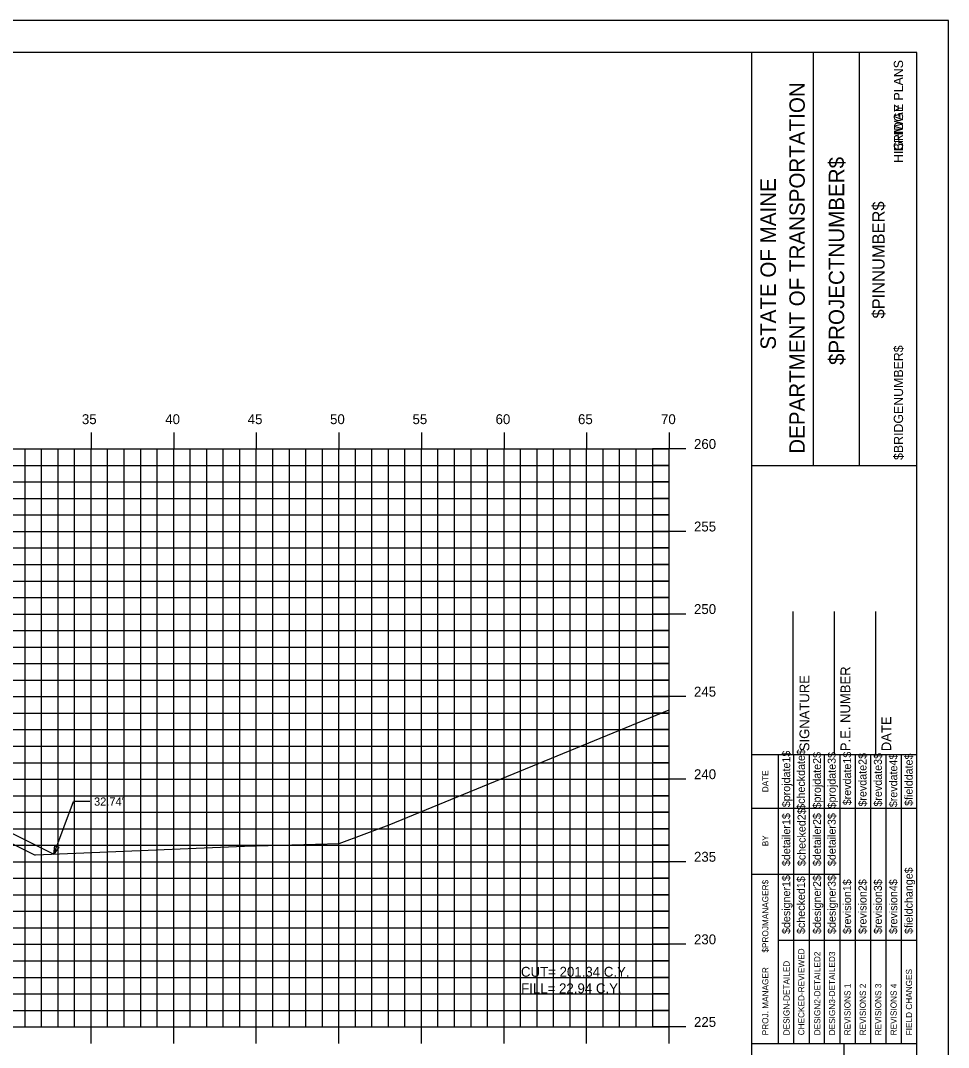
# Model space of a CAD drawing. Extents: x 1170543 to 1177585, y 609599 to 610623.
# Drawn here: x 1174500.8 to 1174557, y 609646.6 to 609708.8 of the extents above; entities that cross this region are included whole.
import ezdxf

# ---------------------------------------------------------------- set-up
doc = ezdxf.new("R2010")
doc.units = 0
for name, color, linetype in [('ANNOTATION', 7, 'Continuous'), ('BORDER', 7, 'Continuous'), ('BRIDGE_TITLE', 7, 'Continuous'), ('D_Roadway_Centerline', 7, 'Continuous'), ('D_Roadway_Centerline_Text', 7, 'Continuous'), ('D_Roadway_SlopeLines', 7, 'Continuous'), ('H_V ANNOTATION', 7, 'Continuous'), ('HIGHWAY_TITLE', 7, 'Continuous'), ('MAJOR', 7, 'Continuous'), ('MINOR', 7, 'Continuous'), ('PLOT BOUNDARY', 7, 'Continuous'), ('S_Roadway_Centerline', 7, 'Continuous')]:
    doc.layers.add(name, color=color, linetype=linetype)

msp = doc.modelspace()

# ---------------------------------------------------------------- linework, layer by layer
at = {"layer": 'ANNOTATION'}
for p in [(1174502.786, 609658.339), (1174504.966, 609661.518)]:
    msp.add_line(p, (1174503.966, 609661.518), dxfattribs=at)
msp.add_lwpolyline([(1174503.077, 609658.764), (1174502.786, 609658.339), (1174502.843, 609658.851)], close=True, dxfattribs=at)
at = {"layer": 'BORDER'}
for p, q in [((1174555.044, 609706.872), (1174395.044, 609706.872)), ((1174545.044, 609601.875), (1174545.044, 609706.875)), ((1174548.772, 609681.869), (1174548.772, 609706.869)), ((1174551.567, 609681.869), (1174551.567, 609706.869)), ((1174555.044, 609601.875), (1174555.044, 609706.875)), ((1174545.045, 609681.866), (1174555.044, 609681.866)), ((1174547.544, 609664.375), (1174547.544, 609673.023)), ((1174550.044, 609664.375), (1174550.044, 609673.023)), ((1174552.544, 609664.375), (1174552.544, 609673.023)), ((1174545.044, 609664.375), (1174555.044, 609664.375)), ((1174545.044, 609646.875), (1174555.044, 609646.875)), ((1174550.635, 609611.875), (1174550.635, 609646.875))]:
    msp.add_line(p, q, dxfattribs=at)
for points in [[(1174546.658, 609661.125), (1174546.658, 609664.375)], [(1174547.591, 609646.878), (1174547.591, 609664.375)], [(1174548.523, 609664.375), (1174548.523, 609646.878)], [(1174549.454, 609646.878), (1174549.454, 609664.375)], [(1174550.386, 609646.878), (1174550.386, 609664.375)], [(1174551.318, 609646.878), (1174551.318, 609664.375)], [(1174552.249, 609646.878), (1174552.249, 609664.375)], [(1174553.181, 609646.878), (1174553.181, 609664.375)], [(1174554.113, 609646.878), (1174554.113, 609664.375)], [(1174546.659, 609646.878), (1174546.659, 609663.669)], [(1174545.044, 609661.125), (1174555.044, 609661.125)], [(1174545.044, 609657.125), (1174546.659, 609657.125)], [(1174546.658, 609657.125), (1174550.385, 609657.125)], [(1174546.658, 609653.125), (1174555.044, 609653.125)]]:
    msp.add_lwpolyline(points, dxfattribs=at)
at = {"layer": 'D_Roadway_Centerline'}
msp.add_lwpolyline([(1174441.005, 609659.521), (1174446.079, 609662.058), (1174451.043, 609664.54), (1174454.043, 609664.63), (1174470.043, 609665.11), (1174486.043, 609665.27), (1174489.043, 609665.21), (1174493.442, 609663.011), (1174500.126, 609659.669), (1174502.786, 609658.339)], dxfattribs=at)
at = {"layer": 'D_Roadway_SlopeLines'}
msp.add_lwpolyline([(1174500.126, 609659.669), (1174502.786, 609658.339)], dxfattribs=at)
at = {"layer": 'MAJOR'}
for p, q in [((1174505.043, 609683.874), (1174505.043, 609682.872)), ((1174510.043, 609683.874), (1174510.043, 609682.872)), ((1174515.043, 609683.874), (1174515.043, 609682.872)), ((1174520.043, 609683.874), (1174520.043, 609682.872)), ((1174525.043, 609683.874), (1174525.043, 609682.872)), ((1174530.043, 609683.874), (1174530.043, 609682.872)), ((1174535.043, 609683.874), (1174535.043, 609682.872)), ((1174540.043, 609683.874), (1174540.043, 609682.872)), ((1174400.043, 609682.872), (1174540.043, 609682.872)), ((1174400.043, 609682.872), (1174540.043, 609682.872)), ((1174505.043, 609647.872), (1174505.043, 609682.872)), ((1174510.043, 609647.872), (1174510.043, 609682.872)), ((1174515.043, 609647.872), (1174515.043, 609682.872)), ((1174520.043, 609647.872), (1174520.043, 609682.872)), ((1174525.043, 609647.872), (1174525.043, 609682.872)), ((1174530.043, 609647.872), (1174530.043, 609682.872)), ((1174535.043, 609647.872), (1174535.043, 609682.872)), ((1174541.045, 609682.872), (1174539.041, 609682.872)), ((1174540.043, 609647.872), (1174540.043, 609682.872)), ((1174540.043, 609647.872), (1174540.043, 609682.872)), ((1174400.043, 609677.872), (1174540.043, 609677.872)), ((1174541.045, 609677.872), (1174539.041, 609677.872)), ((1174400.043, 609672.872), (1174540.043, 609672.872)), ((1174541.045, 609672.872), (1174539.041, 609672.872)), ((1174400.043, 609667.872), (1174540.043, 609667.872)), ((1174541.045, 609667.872), (1174539.041, 609667.872)), ((1174400.043, 609662.872), (1174540.043, 609662.872)), ((1174541.045, 609662.872), (1174539.041, 609662.872)), ((1174400.043, 609657.872), (1174540.043, 609657.872)), ((1174541.045, 609657.872), (1174539.041, 609657.872)), ((1174400.043, 609652.872), (1174540.043, 609652.872)), ((1174541.045, 609652.872), (1174539.041, 609652.872)), ((1174400.043, 609647.872), (1174540.043, 609647.872)), ((1174400.043, 609647.872), (1174540.043, 609647.872)), ((1174505.043, 609646.87), (1174505.043, 609647.872)), ((1174510.043, 609646.87), (1174510.043, 609647.872)), ((1174515.043, 609646.87), (1174515.043, 609647.872)), ((1174520.043, 609646.87), (1174520.043, 609647.872)), ((1174525.043, 609646.87), (1174525.043, 609647.872)), ((1174530.043, 609646.87), (1174530.043, 609647.872)), ((1174535.043, 609646.87), (1174535.043, 609647.872)), ((1174541.045, 609647.872), (1174539.041, 609647.872)), ((1174540.043, 609646.87), (1174540.043, 609647.872))]:
    msp.add_line(p, q, dxfattribs=at)
at = {"layer": 'MINOR'}
for p, q in [((1174501.043, 609647.872), (1174501.043, 609682.872)), ((1174502.043, 609647.872), (1174502.043, 609682.872)), ((1174503.043, 609647.872), (1174503.043, 609682.872)), ((1174504.043, 609647.872), (1174504.043, 609682.872)), ((1174506.043, 609647.872), (1174506.043, 609682.872)), ((1174507.043, 609647.872), (1174507.043, 609682.872)), ((1174508.043, 609647.872), (1174508.043, 609682.872)), ((1174509.043, 609647.872), (1174509.043, 609682.872)), ((1174511.043, 609647.872), (1174511.043, 609682.872)), ((1174512.043, 609647.872), (1174512.043, 609682.872)), ((1174513.043, 609647.872), (1174513.043, 609682.872)), ((1174514.043, 609647.872), (1174514.043, 609682.872)), ((1174516.043, 609647.872), (1174516.043, 609682.872)), ((1174517.043, 609647.872), (1174517.043, 609682.872)), ((1174518.043, 609647.872), (1174518.043, 609682.872)), ((1174519.043, 609647.872), (1174519.043, 609682.872)), ((1174521.043, 609647.872), (1174521.043, 609682.872)), ((1174522.043, 609647.872), (1174522.043, 609682.872)), ((1174523.043, 609647.872), (1174523.043, 609682.872)), ((1174524.043, 609647.872), (1174524.043, 609682.872)), ((1174526.043, 609647.872), (1174526.043, 609682.872)), ((1174527.043, 609647.872), (1174527.043, 609682.872)), ((1174528.043, 609647.872), (1174528.043, 609682.872)), ((1174529.043, 609647.872), (1174529.043, 609682.872)), ((1174531.043, 609647.872), (1174531.043, 609682.872)), ((1174532.043, 609647.872), (1174532.043, 609682.872)), ((1174533.043, 609647.872), (1174533.043, 609682.872)), ((1174534.043, 609647.872), (1174534.043, 609682.872)), ((1174536.043, 609647.872), (1174536.043, 609682.872)), ((1174537.043, 609647.872), (1174537.043, 609682.872)), ((1174538.043, 609647.872), (1174538.043, 609682.872)), ((1174539.043, 609647.872), (1174539.043, 609682.872)), ((1174400.043, 609681.872), (1174540.043, 609681.872)), ((1174540.043, 609681.872), (1174539.041, 609681.872)), ((1174400.043, 609680.872), (1174540.043, 609680.872)), ((1174540.043, 609680.872), (1174539.041, 609680.872)), ((1174400.043, 609679.872), (1174540.043, 609679.872)), ((1174540.043, 609679.872), (1174539.041, 609679.872)), ((1174400.043, 609678.872), (1174540.043, 609678.872)), ((1174540.043, 609678.872), (1174539.041, 609678.872)), ((1174400.043, 609676.872), (1174540.043, 609676.872)), ((1174540.043, 609676.872), (1174539.041, 609676.872)), ((1174400.043, 609675.872), (1174540.043, 609675.872)), ((1174540.043, 609675.872), (1174539.041, 609675.872)), ((1174400.043, 609674.872), (1174540.043, 609674.872)), ((1174540.043, 609674.872), (1174539.041, 609674.872)), ((1174400.043, 609673.872), (1174540.043, 609673.872)), ((1174540.043, 609673.872), (1174539.041, 609673.872)), ((1174400.043, 609671.872), (1174540.043, 609671.872)), ((1174540.043, 609671.872), (1174539.041, 609671.872)), ((1174400.043, 609670.872), (1174540.043, 609670.872)), ((1174540.043, 609670.872), (1174539.041, 609670.872)), ((1174400.043, 609669.872), (1174540.043, 609669.872)), ((1174540.043, 609669.872), (1174539.041, 609669.872)), ((1174400.043, 609668.872), (1174540.043, 609668.872)), ((1174540.043, 609668.872), (1174539.041, 609668.872)), ((1174400.043, 609666.872), (1174540.043, 609666.872)), ((1174540.043, 609666.872), (1174539.041, 609666.872)), ((1174400.043, 609665.872), (1174540.043, 609665.872)), ((1174540.043, 609665.872), (1174539.041, 609665.872)), ((1174400.043, 609664.872), (1174540.043, 609664.872)), ((1174540.043, 609664.872), (1174539.041, 609664.872)), ((1174400.043, 609663.872), (1174540.043, 609663.872)), ((1174540.043, 609663.872), (1174539.041, 609663.872)), ((1174400.043, 609661.872), (1174540.043, 609661.872)), ((1174540.043, 609661.872), (1174539.041, 609661.872)), ((1174400.043, 609660.872), (1174540.043, 609660.872)), ((1174540.043, 609660.872), (1174539.041, 609660.872)), ((1174400.043, 609659.872), (1174540.043, 609659.872)), ((1174540.043, 609659.872), (1174539.041, 609659.872)), ((1174400.043, 609658.872), (1174540.043, 609658.872)), ((1174540.043, 609658.872), (1174539.041, 609658.872)), ((1174400.043, 609656.872), (1174540.043, 609656.872)), ((1174540.043, 609656.872), (1174539.041, 609656.872)), ((1174400.043, 609655.872), (1174540.043, 609655.872)), ((1174540.043, 609655.872), (1174539.041, 609655.872)), ((1174400.043, 609654.872), (1174540.043, 609654.872)), ((1174540.043, 609654.872), (1174539.041, 609654.872)), ((1174400.043, 609653.872), (1174540.043, 609653.872)), ((1174540.043, 609653.872), (1174539.041, 609653.872)), ((1174400.043, 609651.872), (1174540.043, 609651.872)), ((1174540.043, 609651.872), (1174539.041, 609651.872)), ((1174400.043, 609650.872), (1174540.043, 609650.872)), ((1174540.043, 609650.872), (1174539.041, 609650.872)), ((1174400.043, 609649.872), (1174540.043, 609649.872)), ((1174540.043, 609649.872), (1174539.041, 609649.872)), ((1174400.043, 609648.872), (1174540.043, 609648.872)), ((1174540.043, 609648.872), (1174539.041, 609648.872))]:
    msp.add_line(p, q, dxfattribs=at)
at = {"layer": 'PLOT BOUNDARY'}
msp.add_lwpolyline([(1174386.95, 609598.813), (1174556.95, 609598.813), (1174556.95, 609708.813), (1174386.95, 609708.813)], close=True, dxfattribs=at)
at = {"layer": 'S_Roadway_Centerline'}
msp.add_lwpolyline([(1174500.126, 609659.035), (1174501.618, 609658.29), (1174501.618, 609658.29), (1174501.628, 609658.29), (1174501.669, 609658.292), (1174514.335, 609658.824), (1174520.054, 609658.97), (1174523.078, 609660.101), (1174540.043, 609667.063)], dxfattribs=at)

# ---------------------------------------------------------------- texts
at = {"layer": 'ANNOTATION'}
msp.add_text("32.74'", height=0.5, dxfattribs=at).set_placement((1174505.216, 609661.268))
at = {"layer": 'BORDER'}
for s, height, p in [('DEPARTMENT OF TRANSPORTATION', 0.93176, (1174548.25, 609682.578)), ('$PROJECTNUMBER$', 0.93176, (1174550.636, 609687.951)), ('STATE OF MAINE', 0.93176, (1174546.499, 609688.884)), ('$PINNUMBER$', 0.74527, (1174553.08, 609690.769)), ('P.E. NUMBER', 0.59055, (1174551.004, 609664.567)), ('SIGNATURE', 0.5906, (1174548.524, 609664.567)), ('DATE', 0.5906, (1174553.485, 609664.567)), ('$checkdate$', 0.48455, (1174548.261, 609661.018)), ('$projdate1$', 0.48455, (1174547.367, 609661.176)), ('$projdate2$', 0.48455, (1174549.23, 609661.097)), ('$projdate3$', 0.48455, (1174550.124, 609661.097)), ('$revdate1$', 0.4845, (1174551.056, 609661.294)), ('$revdate2$', 0.4845, (1174551.988, 609661.215)), ('$revdate3$', 0.4845, (1174552.919, 609661.215)), ('$revdate4$', 0.4845, (1174553.851, 609661.176)), ('$fielddate$', 0.48455, (1174554.783, 609661.254)), ('DATE', 0.3714, (1174546.048, 609662.081)), ('$checked2$', 0.4845, (1174548.298, 609657.61)), ('$detailer1$', 0.48455, (1174547.367, 609657.61)), ('$detailer2$', 0.48455, (1174549.23, 609657.61)), ('$detailer3$', 0.48455, (1174550.124, 609657.61)), ('BY', 0.3714, (1174546.048, 609658.81)), ('$fieldchange$', 0.48455, (1174554.783, 609653.498)), ('$PROJMANAGER$', 0.37275, (1174546.048, 609652.37)), ('$designer1$', 0.48455, (1174547.367, 609653.498)), ('$checked1$', 0.4845, (1174548.261, 609653.498)), ('$designer2$', 0.48455, (1174549.23, 609653.498)), ('$designer3$', 0.48455, (1174550.124, 609653.498)), ('$revision1$', 0.48455, (1174551.056, 609653.498)), ('$revision2$', 0.48455, (1174551.988, 609653.498)), ('$revision3$', 0.48455, (1174552.919, 609653.498)), ('$revision4$', 0.48455, (1174553.851, 609653.498)), ('CHECKED-REVIEWED', 0.37275, (1174548.225, 609647.363)), ('DESIGN2-DETAILED2', 0.37275, (1174549.194, 609647.363)), ('DESIGN3-DETAILED3', 0.37275, (1174550.088, 609647.363)), ('DESIGN-DETAILED', 0.37275, (1174547.33, 609647.363)), ('PROJ. MANAGER', 0.37275, (1174546.048, 609647.363)), ('FIELD CHANGES', 0.37275, (1174554.746, 609647.363)), ('REVISIONS 1', 0.37275, (1174551.02, 609647.363)), ('REVISIONS 2', 0.37275, (1174551.951, 609647.363)), ('REVISIONS 3', 0.37275, (1174552.883, 609647.363)), ('REVISIONS 4', 0.37275, (1174553.815, 609647.363))]:
    msp.add_text(s, height=height, rotation=90, dxfattribs=at).set_placement(p)
at = {"layer": 'BRIDGE_TITLE'}
for s, p in [('BRIDGE PLANS', (1174554.202, 609700.897)), ('$BRIDGENUMBER$', (1174554.202, 609682.203))]:
    msp.add_text(s, height=0.55901, rotation=90, dxfattribs=at).set_placement(p)
at = {"layer": 'D_Roadway_Centerline_Text'}
for s, p in [('CUT= 201.34 C.Y.', (1174531.065, 609650.908)), ('FILL= 22.94 C.Y.', (1174531.076, 609649.906))]:
    msp.add_text(s, height=0.6, dxfattribs=at).set_placement(p)
at = {"layer": 'H_V ANNOTATION'}
for s, p in [('35', (1174504.484, 609684.372)), ('40', (1174509.53, 609684.372)), ('45', (1174514.522, 609684.372)), ('50', (1174519.508, 609684.372)), ('55', (1174524.5, 609684.372)), ('60', (1174529.53, 609684.372)), ('65', (1174534.522, 609684.372)), ('70', (1174539.546, 609684.372)), ('260', (1174541.543, 609682.872)), ('255', (1174541.543, 609677.872)), ('250', (1174541.543, 609672.872)), ('245', (1174541.543, 609667.872)), ('240', (1174541.543, 609662.872)), ('235', (1174541.543, 609657.872)), ('230', (1174541.543, 609652.872)), ('225', (1174541.543, 609647.872))]:
    msp.add_text(s, height=0.6, dxfattribs=at).set_placement(p)
at = {"layer": 'HIGHWAY_TITLE'}
msp.add_text('HIGHWAY PLANS', height=0.55901, rotation=90, dxfattribs=at).set_placement((1174554.202, 609700.188))

doc.saveas('drawing.dxf')
